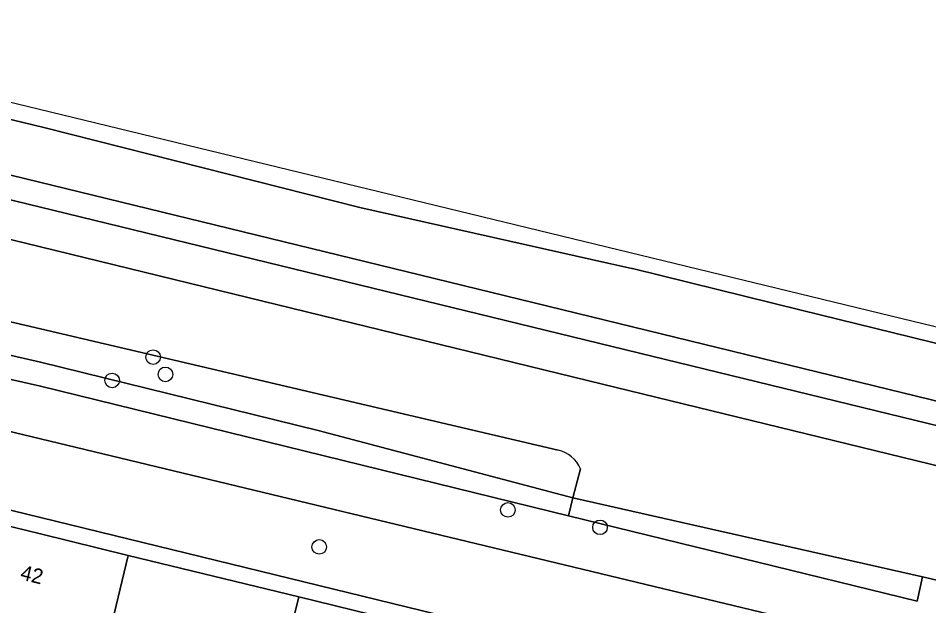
# Model space of a CAD drawing. Extents: x 163266 to 164362, y 381528 to 382286.
# Drawn here: x 163998.5 to 164059.4, y 382208.1 to 382247.4 of the extents above; entities that cross this region are included whole.
import ezdxf

# ---------------------------------------------------------------- set-up
doc = ezdxf.new("R2010")
doc.units = 0
for name, color, linetype in [('IMGEO_Berm_groen', 7, 'Continuous'), ('IMGEO_Boom', 7, 'Continuous'), ('IMGEO_Erf', 7, 'Continuous'), ('IMGEO_Fietspad_gesloten', 7, 'Continuous'), ('IMGEO_Groenvoorziening', 7, 'Continuous'), ('IMGEO_Hek', 7, 'Continuous'), ('IMGEO_Loofbos', 7, 'Continuous'), ('IMGEO_Pand', 7, 'Continuous'), ('IMGEO_Pand_nummerreeks', 7, 'Continuous'), ('IMGEO_Rijbaan_regionaal_gesloten', 7, 'Continuous'), ('IMGEO_Waterloop', 7, 'Continuous')]:
    doc.layers.add(name, color=color, linetype=linetype)

msp = doc.modelspace()

# ---------------------------------------------------------------- linework, layer by layer
at = {"layer": 'IMGEO_Berm_groen'}
for points in [[(163816.73, 382281.159), (163816.389, 382279.813), (163827.521, 382277.206), (163827.321, 382276.946), (163937.613, 382250), (163961.804, 382244.085), (164000, 382234.778), (164038.237, 382225.461), (164085.745, 382213.885), (164095.604, 382211.464)], [(164097.499, 382212.661), (164086.093, 382215.385), (164086.094, 382215.423), (164023.537, 382230.699), (163954.469, 382247.54), (163887.583, 382263.885), (163831.738, 382277.478), (163816.73, 382281.159)], [(164094.955, 382208.825), (164084.963, 382211.384), (164037.594, 382222.946), (164000, 382232.123), (163961.079, 382241.623), (163926.309, 382250), (163910.294, 382253.9), (163908.56, 382254.323), (163815.664, 382276.948)], [(163827.813, 382268.559), (163903.688, 382250), (163972.716, 382232.791), (163990.722, 382228.949), (163990.191, 382226.629), (163993.937, 382225.807), (163994.449, 382227.946), (164000, 382226.644), (164034.633, 382218.521)], [(164036.134, 382217.282), (164035.617, 382215.341), (164059, 382210.047), (164061.215, 382209.546), (164061.732, 382211.747), (164086.771, 382205.491), (164146.245, 382191.123), (164145.924, 382193.866), (164140.941, 382195.309), (164134.075, 382197.359), (164127.632, 382199.361), (164120.905, 382201.457), (164113.934, 382203.558)]]:
    msp.add_lwpolyline(points, dxfattribs=at)
msp.add_arc((164034.192, 382216.459), 2.109, 22.98098, 77.9431, dxfattribs=at)
at = {"layer": 'IMGEO_Boom'}
for centre in [(164007.539, 382224.75), (164008.359, 382223.596), (164004.796, 382223.19), (164031.272, 382214.532), (164037.433, 382213.369), (164018.647, 382212.063)]:
    msp.add_circle(centre, 0.489, dxfattribs=at)
at = {"layer": 'IMGEO_Erf'}
for points in [[(164134.264, 382181.264), (164033.312, 382205.891), (164000, 382214.018), (163852.505, 382250)], [(163933.121, 382229.239), (163944.503, 382226.463), (163955.906, 382223.681), (163965.552, 382221.329), (163975.216, 382218.972), (163984.873, 382216.624), (163994.487, 382214.272), (164000, 382212.927), (164005.87, 382211.495), (164017.273, 382208.714), (164026.918, 382206.362), (164036.553, 382204.012), (164046.218, 382201.655), (164055.863, 382199.302), (164067.246, 382196.526)]]:
    msp.add_lwpolyline(points, dxfattribs=at)
at = {"layer": 'IMGEO_Fietspad_gesloten'}
for points in [[(164095.604, 382211.464), (164085.745, 382213.885), (164038.237, 382225.461), (164000, 382234.778), (163961.804, 382244.085), (163937.613, 382250), (163827.321, 382276.946), (163827.232, 382276.842), (163816.304, 382279.477), (163815.664, 382276.948)], [(163815.664, 382276.948), (163908.56, 382254.323), (163910.294, 382253.9), (163926.309, 382250), (163961.079, 382241.623), (164000, 382232.123), (164037.594, 382222.946), (164084.963, 382211.384), (164094.955, 382208.825)]]:
    msp.add_lwpolyline(points, dxfattribs=at)
at = {"layer": 'IMGEO_Groenvoorziening'}
for points in [[(163823.874, 382261.74), (163832.907, 382259.458), (163872.239, 382250), (164000, 382219.278), (164136.238, 382186.518), (164142.104, 382184.986)], [(164166.532, 382183.008), (164097.094, 382200.621), (164061.215, 382209.546), (164059, 382210.047), (164058.643, 382208.424), (164035.325, 382214.144), (164000.002, 382222.808), (163971.388, 382229.279), (163972.208, 382230.508), (163904.766, 382246.403)]]:
    msp.add_lwpolyline(points, dxfattribs=at)
at = {"layer": 'IMGEO_Hek'}
for points in [[(163971.388, 382229.279), (164000.002, 382222.808), (164035.325, 382214.144)], [(164035.325, 382214.144), (164058.643, 382208.424)]]:
    msp.add_lwpolyline(points, dxfattribs=at)
at = {"layer": 'IMGEO_Loofbos'}
for points in [[(164142.104, 382184.986), (164136.238, 382186.518), (164000, 382219.278), (163872.239, 382250), (163832.907, 382259.458), (163823.874, 382261.74)], [(163817.409, 382251.574), (163819.3, 382251.045), (163819.962, 382253.749), (163820.909, 382257.71), (163830.652, 382255.331), (163852.505, 382250), (164000, 382214.018), (164033.312, 382205.891), (164134.264, 382181.264), (164140.582, 382179.712)]]:
    msp.add_lwpolyline(points, dxfattribs=at)
for points in [[(164035.617, 382215.341), (164018.577, 382219.845), (164000, 382224.413), (163993.937, 382225.807), (163990.191, 382226.629), (163972.208, 382230.508), (163971.388, 382229.279), (164000.002, 382222.808), (164035.325, 382214.144)], [(164059, 382210.047), (164035.617, 382215.341), (164035.325, 382214.144), (164058.643, 382208.424)]]:
    msp.add_lwpolyline(points, close=True, dxfattribs=at)
at = {"layer": 'IMGEO_Pand'}
for points in [[(164005.87, 382211.495), (164000, 382212.927), (163994.487, 382214.272), (163992.963, 382207.819), (163998.97, 382206.357), (163998.571, 382204.716), (164000, 382204.363), (164003.643, 382203.462), (164003.561, 382203.091), (164003.831, 382203.026)], [(164005.87, 382211.495), (164003.831, 382203.026), (164004.081, 382202.966), (164004.163, 382203.337), (164009.255, 382202.107), (164009.654, 382203.742), (164015.677, 382202.273), (164017.273, 382208.714)], [(164017.273, 382208.714), (164015.677, 382202.273), (164021.934, 382200.747), (164025.225, 382199.944), (164025.149, 382199.633), (164025.282, 382199.601), (164026.918, 382206.362)]]:
    msp.add_lwpolyline(points, close=True, dxfattribs=at)
at = {"layer": 'IMGEO_Rijbaan_regionaal_gesloten'}
for points in [[(164176.262, 382198.649), (164057.639, 382227.308), (163946.711, 382254.249), (163818.035, 382286.316), (163817.646, 382284.779), (163831.273, 382281.773), (163882.94, 382268.712), (163934.94, 382255.953), (163946.662, 382253.077), (163959.257, 382250.019), (164000.218, 382240.119), (164021.357, 382234.757), (164037.966, 382231.039), (164039.572, 382230.68), (164039.616, 382230.67), (164050.881, 382227.901), (164084.317, 382219.681), (164108.063, 382213.649), (164110.727, 382212.993), (164168.992, 382196.989)], [(163817.646, 382284.779), (163816.73, 382281.159), (163831.738, 382277.478), (163887.583, 382263.885), (163954.469, 382247.54), (164023.537, 382230.699), (164086.094, 382215.423), (164086.093, 382215.385), (164097.499, 382212.661)], [(164168.992, 382196.989), (164110.727, 382212.993), (164108.063, 382213.649), (164084.317, 382219.681), (164050.881, 382227.901), (164039.616, 382230.67), (164039.572, 382230.68), (164037.966, 382231.039), (164021.357, 382234.757), (164000.218, 382240.119), (163959.257, 382250.019), (163946.662, 382253.077), (163934.94, 382255.953), (163882.94, 382268.712), (163831.273, 382281.773), (163817.646, 382284.779)]]:
    msp.add_lwpolyline(points, dxfattribs=at)
at = {"layer": 'IMGEO_Waterloop'}
for points in [[(164000, 382226.644), (163994.449, 382227.946), (163993.937, 382225.807), (164000, 382224.413), (164018.577, 382219.845), (164035.617, 382215.341), (164036.134, 382217.282)], [(164034.633, 382218.521), (164000, 382226.644)]]:
    msp.add_lwpolyline(points, dxfattribs=at)
msp.add_arc((164034.192, 382216.459), 2.109, 22.98098, 77.9431, dxfattribs=at)

# ---------------------------------------------------------------- texts
at = {"layer": 'IMGEO_Pand_nummerreeks'}
msp.add_text('42', height=1, rotation=346.265, dxfattribs=at).set_placement((163998.595, 382209.899))

doc.saveas('drawing.dxf')
